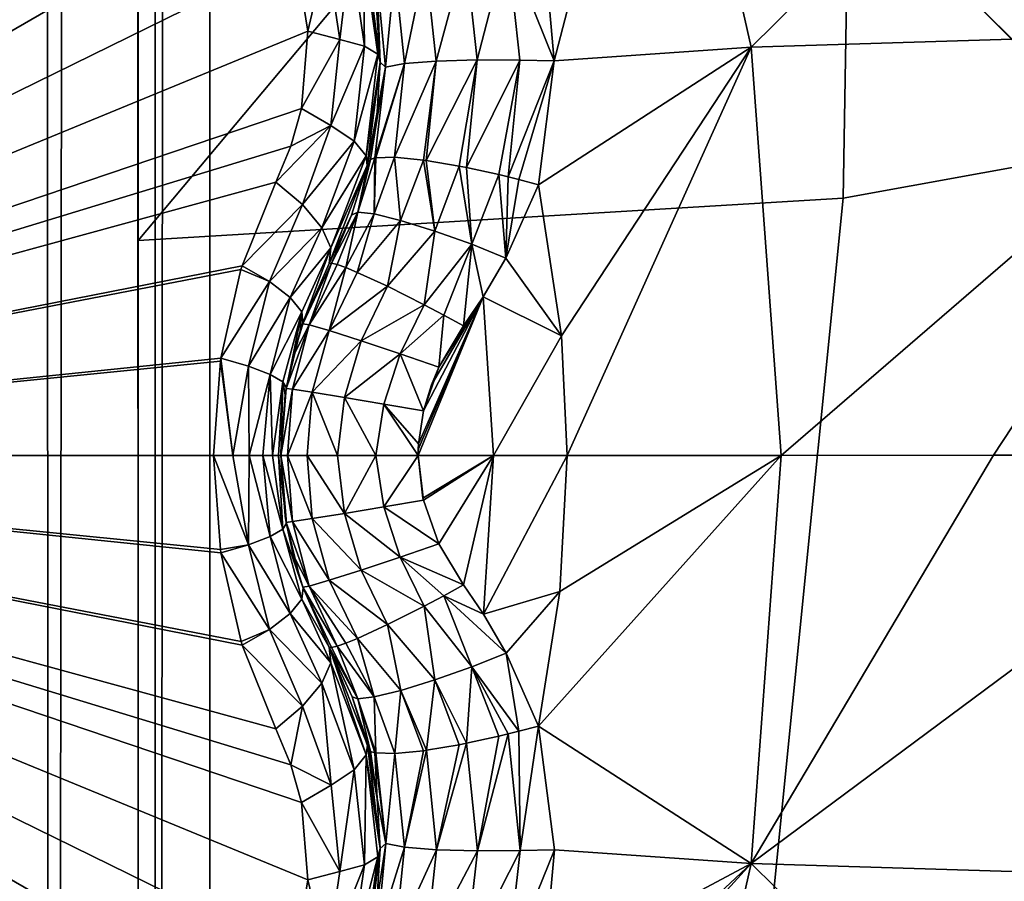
# Model space of a CAD drawing. Header units: metres. Extents: x -206 to 75, y -104 to 104.
# Tile 935 of 1056: x 37.39 to 39.22, y -49.79 to -48.19. Entities that reach past the tile are written whole.
import ezdxf

# ---------------------------------------------------------------- set-up
doc = ezdxf.new("R2010")
doc.units = ezdxf.units.M
doc.layers.add('solid_01_1-CONSUMER_THERM_B_125288', color=7, linetype='CONTINUOUS')

msp = doc.modelspace()

# ---------------------------------------------------------------- linework, layer by layer
at = {"layer": 'solid_01_1-CONSUMER_THERM_B_125288'}
for points in [[(37.641285, -67.320755), (69.485435, 75.004799), (69.506912, -74.995201)], [(37.641285, -67.320755), (37.742935, -66.77655), (69.485435, 75.004799)], [(37.723892, 66.223442), (69.485435, 75.004799), (37.742855, -66.222939)], [(37.742935, -66.77655), (37.742855, -66.222939), (69.485435, 75.004799)], [(37.622242, 65.679237), (37.723892, 66.223442), (37.641048, -65.678764)], [(37.723892, 66.223442), (37.742855, -66.222939), (37.641048, -65.678764)], [(37.422325, 65.162979), (37.622242, 65.679237), (37.440983, -65.16256)], [(37.622242, 65.679237), (37.641048, -65.678764), (37.440983, -65.16256)], [(37.130951, 64.692245), (37.422325, 65.162979), (37.149475, -64.69191)], [(37.422325, 65.162979), (37.440983, -65.16256), (37.149475, -64.69191)], [(-18.213459, -45.817539, 1.5), (-19.476553, -45.904934, 1.5), (69.506912, -74.995201, 1.5)], [(37.092922, -58.218811, 1.5), (-18.213459, -45.817539, 1.5), (69.506912, -74.995201, 1.5)], [(37.608768, -61.599766, 72.400002), (43.796005, -46.692368, 72.400002), (44.836262, -45.889133, 72.400002)], [(54.608768, -61.597332, 72.400002), (37.608768, -61.599766, 72.400002), (44.836262, -45.889133, 72.400002)], [(-19.476553, -45.904934, 1.5), (-20.110367, -46.015713, 1.5), (69.506912, -74.995201, 1.5)], [(-20.110367, -46.015713, 1.5), (-20.738798, -46.171688, 1.5), (69.506912, -74.995201, 1.5)], [(-20.738798, -46.171688, 1.5), (-21.356617, -46.372227, 1.5), (69.506912, -74.995201, 1.5)], [(40.133816, -46.237282, 75.400002), (38.877876, -46.509338, 75.400002), (54.609055, -63.597332, 75.400002)], [(-21.356617, -46.372227, 1.5), (-21.958729, -46.615906, 1.5), (69.506912, -74.995201, 1.5)], [(38.877876, -46.509338, 75.400002), (37.606621, -46.599766, 75.400002), (54.609055, -63.597332, 75.400002)], [(-38.864662, -46.52047, 75.400002), (-54.590946, -63.612965, 75.400002), (54.609055, -63.597332, 75.400002)], [(-37.59338, -46.610531, 75.400002), (-38.864662, -46.52047, 75.400002), (54.609055, -63.597332, 75.400002)], [(37.606621, -46.599766, 75.400002), (-37.59338, -46.610531, 75.400002), (54.609055, -63.597332, 75.400002)], [(-21.958729, -46.615906, 1.5), (-22.540312, -46.900536, 1.5), (69.506912, -74.995201, 1.5)], [(37.608768, -61.599766, 72.400002), (42.667923, -47.365524, 72.400002), (43.796005, -46.692368, 72.400002)], [(40.211391, -48.286594, 69.900002), (38.944443, -47.004913, 69.900002), (40.255314, -46.722672, 69.900002)], [(-22.540312, -46.900536, 1.5), (-23.096958, -47.223244, 1.5), (69.506912, -74.995201, 1.5)], [(37.606907, -48.599766, 69.900002), (37.606693, -47.099766, 69.900002), (38.944443, -47.004913, 69.900002)], [(38.918823, -48.521057, 69.900002), (37.606907, -48.599766, 69.900002), (38.944443, -47.004913, 69.900002)], [(40.211391, -48.286594, 69.900002), (38.918823, -48.521057, 69.900002), (38.944443, -47.004913, 69.900002)], [(37.608768, -61.599766, 69.400002), (36.106693, -47.099979, 63.5), (37.606693, -47.099766, 63.5)], [(36.107861, -55.249981, 66.816208), (36.106693, -47.099979, 63.5), (37.608768, -61.599766, 69.400002)], [(37.606907, -48.599766, 69.900002), (37.606693, -47.099766, 63.5), (37.606693, -47.099766, 69.900002)], [(37.608768, -61.599766, 69.400002), (37.606693, -47.099766, 63.5), (37.608768, -61.599766, 72.400002)], [(37.606907, -48.599766, 69.900002), (37.608768, -61.599766, 72.400002), (37.606693, -47.099766, 63.5)], [(-23.096958, -47.223244, 1.5), (-24.120508, -47.968487, 1.5), (69.506912, -74.995201, 1.5)], [(37.608768, -61.599766, 72.400002), (41.46722, -47.899567, 72.400002), (42.667923, -47.365524, 72.400002)], [(38.579994, -47.499729, 18.186367), (38.747276, -48.24057, 18.238983), (39.56208, -47.436501, 17.754929)], [(38.747276, -48.24057, 18.238983), (39.717896, -48.210407, 17.803934), (39.56208, -47.436501, 17.754929)], [(38.360489, -48.034065, 18.346346), (38.381268, -48.265781, 18.365808), (38.579994, -47.499729, 18.186367)], [(38.381268, -48.265781, 18.365808), (38.747276, -48.24057, 18.238983), (38.579994, -47.499729, 18.186367)], [(37.445511, -47.652424, 16.580467), (37.373417, -47.643322, 16.554106), (36.003193, -48.999996, 15.440842)], [(37.515739, -47.670544, 16.603487), (37.445511, -47.652424, 16.580467), (36.003193, -48.999996, 15.440842)], [(37.646282, -47.731983, 16.639118), (37.515739, -47.670544, 16.603487), (36.003193, -48.999996, 15.440842)], [(37.757397, -47.822769, 16.660555), (37.646282, -47.731983, 16.639118), (36.003193, -48.999996, 15.440842)], [(37.843311, -47.937183, 16.667709), (37.757397, -47.822769, 16.660555), (36.003193, -48.999996, 15.440842)], [(37.608768, -61.599766, 72.400002), (40.211391, -48.286594, 72.400002), (41.46722, -47.899567, 72.400002)], [(37.899506, -48.068775, 16.660566), (37.843311, -47.937183, 16.667709), (36.003193, -48.999996, 15.440842)], [(-24.120508, -47.968487, 1.5), (-33.833458, -56.120991, 1.5), (69.506912, -74.995201, 1.5)], [(38.237873, -48.263798, 18.367188), (38.293617, -48.048164, 18.358753), (38.215889, -48.064293, 18.349087)], [(38.237873, -48.263798, 18.367188), (38.317253, -48.264431, 18.376822), (38.293617, -48.048164, 18.358753)], [(38.293617, -48.048164, 18.358753), (38.381268, -48.265781, 18.365808), (38.360489, -48.034065, 18.346346)], [(38.293617, -48.048164, 18.358753), (38.317253, -48.264431, 18.376822), (38.381268, -48.265781, 18.365808)], [(37.922638, -48.210396, 16.639137), (37.899506, -48.068775, 16.660566), (36.003193, -48.999996, 15.440842)], [(37.957706, -48.06258, 16.70466), (37.899506, -48.068775, 16.660566), (37.922638, -48.210396, 16.639137)], [(37.981998, -48.225739, 16.679855), (37.957706, -48.06258, 16.70466), (37.922638, -48.210396, 16.639137)], [(38.001831, -48.057644, 16.767014), (37.957706, -48.06258, 16.70466), (37.981998, -48.225739, 16.679855)], [(38.001831, -48.057644, 16.767014), (37.981998, -48.225739, 16.679855), (38.027859, -48.238216, 16.739866)], [(38.001831, -48.057644, 16.767014), (38.027859, -48.238216, 16.739866), (38.025948, -48.059292, 16.83964)], [(38.025948, -48.059292, 16.83964), (38.05302, -48.253147, 16.8106), (38.031292, -48.068417, 16.876156)], [(38.027859, -48.238216, 16.739866), (38.05302, -48.253147, 16.8106), (38.025948, -48.059292, 16.83964)], [(38.057148, -48.268452, 16.853397), (38.050621, -48.16737, 18.114407), (38.031292, -48.068417, 16.876156)], [(38.05302, -48.253147, 16.8106), (38.057148, -48.268452, 16.853397), (38.031292, -48.068417, 16.876156)], [(38.215889, -48.064293, 18.349087), (38.141769, -48.08147, 18.312248), (38.161762, -48.266018, 18.330465)], [(38.237873, -48.263798, 18.367188), (38.215889, -48.064293, 18.349087), (38.161762, -48.266018, 18.330465)], [(38.141769, -48.08147, 18.312248), (38.084274, -48.096848, 18.252228), (38.102257, -48.270954, 18.270638)], [(38.161762, -48.266018, 18.330465), (38.141769, -48.08147, 18.312248), (38.102257, -48.270954, 18.270638)], [(38.084274, -48.096848, 18.252228), (38.051167, -48.108131, 18.180346), (38.067436, -48.277607, 18.198984)], [(38.102257, -48.270954, 18.270638), (38.084274, -48.096848, 18.252228), (38.067436, -48.277607, 18.198984)], [(38.051167, -48.108131, 18.180346), (38.050621, -48.16737, 18.114407), (38.057148, -48.268452, 18.126163)], [(38.067436, -48.277607, 18.198984), (38.051167, -48.108131, 18.180346), (38.057148, -48.268452, 18.126163)], [(38.057148, -48.268452, 16.853397), (38.057148, -48.268452, 18.126163), (38.050621, -48.16737, 18.114407)], [(37.910629, -48.354218, 16.603502), (37.922638, -48.210396, 16.639137), (36.003193, -48.999996, 15.440842)], [(37.981998, -48.225739, 16.679855), (37.922638, -48.210396, 16.639137), (37.910629, -48.354218, 16.603502)], [(38.747276, -48.24057, 18.238983), (38.803558, -48.999592, 18.256664), (39.717896, -48.210407, 17.803934)], [(38.803558, -48.999592, 18.256664), (39.198624, -48.999538, 18.096916), (39.717896, -48.210407, 17.803934)], [(39.198624, -48.999538, 18.096916), (39.770245, -48.999454, 17.820374), (39.717896, -48.210407, 17.803934)], [(37.965794, -48.38607, 16.640165), (37.981998, -48.225739, 16.679855), (37.910629, -48.354218, 16.603502)], [(38.027859, -48.238216, 16.739866), (37.981998, -48.225739, 16.679855), (37.965794, -48.38607, 16.640165)], [(38.027859, -48.238216, 16.739866), (37.965794, -48.38607, 16.640165), (38.008739, -48.414967, 16.696571)], [(38.027859, -48.238216, 16.739866), (38.008739, -48.414967, 16.696571), (38.05302, -48.253147, 16.8106)], [(38.008739, -48.414967, 16.696571), (38.031261, -48.44241, 16.764395), (38.05302, -48.253147, 16.8106)], [(38.05302, -48.253147, 16.8106), (38.031261, -48.44241, 16.764395), (38.057148, -48.268452, 16.853397)], [(38.351578, -48.496235, 18.393747), (38.394638, -48.777069, 18.393747), (38.747276, -48.24057, 18.238983)], [(38.381268, -48.265781, 18.365808), (38.351578, -48.496235, 18.393747), (38.747276, -48.24057, 18.238983)], [(38.394638, -48.777069, 18.393747), (38.404984, -48.999649, 18.393753), (38.747276, -48.24057, 18.238983)], [(38.404984, -48.999649, 18.393753), (38.803558, -48.999592, 18.256664), (38.747276, -48.24057, 18.238983)], [(38.031261, -48.44241, 16.764395), (38.033352, -48.460697, 16.818287), (38.057148, -48.268452, 16.853397)], [(38.033352, -48.460697, 16.818287), (38.05167, -48.361294, 18.139544), (38.057148, -48.268452, 18.126163)], [(38.033352, -48.460697, 16.818287), (38.057148, -48.268452, 18.126163), (38.057148, -48.268452, 16.853397)], [(38.102257, -48.270954, 18.270638), (38.067436, -48.277607, 18.198984), (38.04747, -48.446404, 18.225765)], [(38.102257, -48.270954, 18.270638), (38.04747, -48.446404, 18.225765), (38.048981, -48.446133, 18.230297)], [(38.084259, -48.445122, 18.298185), (38.102257, -48.270954, 18.270638), (38.048981, -48.446133, 18.230297)], [(38.067436, -48.277607, 18.198984), (38.057148, -48.268452, 18.126163), (38.05167, -48.361294, 18.139544)], [(38.161762, -48.266018, 18.330465), (38.102257, -48.270954, 18.270638), (38.084259, -48.445122, 18.298185)], [(38.137737, -48.450382, 18.352713), (38.161762, -48.266018, 18.330465), (38.084259, -48.445122, 18.298185)], [(38.137737, -48.450382, 18.352713), (38.143059, -48.451118, 18.356617), (38.161762, -48.266018, 18.330465)], [(38.237873, -48.263798, 18.367188), (38.161762, -48.266018, 18.330465), (38.143059, -48.451118, 18.356617)], [(38.237873, -48.263798, 18.367188), (38.143059, -48.451118, 18.356617), (38.204376, -48.461414, 18.388721)], [(38.218033, -48.464085, 18.393162), (38.237873, -48.263798, 18.367188), (38.204376, -48.461414, 18.388721)], [(38.218033, -48.464085, 18.393162), (38.317253, -48.264431, 18.376822), (38.237873, -48.263798, 18.367188)], [(38.277916, -48.47718, 18.402847), (38.317253, -48.264431, 18.376822), (38.218033, -48.464085, 18.393162)], [(38.277916, -48.47718, 18.402847), (38.29541, -48.481407, 18.402807), (38.317253, -48.264431, 18.376822)], [(38.317253, -48.264431, 18.376822), (38.29541, -48.481407, 18.402807), (38.381268, -48.265781, 18.365808)], [(38.29541, -48.481407, 18.402807), (38.315201, -48.486408, 18.401201), (38.381268, -48.265781, 18.365808)], [(38.315201, -48.486408, 18.401201), (38.351578, -48.496235, 18.393747), (38.381268, -48.265781, 18.365808)], [(37.608768, -61.599766, 72.400002), (38.918823, -48.521057, 72.400002), (40.211391, -48.286594, 72.400002)], [(38.067436, -48.277607, 18.198984), (38.05167, -48.361294, 18.139544), (38.035168, -48.453323, 18.155281)], [(38.039249, -48.448986, 18.193222), (38.067436, -48.277607, 18.198984), (38.035168, -48.453323, 18.155281)], [(38.039249, -48.448986, 18.193222), (38.04747, -48.446404, 18.225765), (38.067436, -48.277607, 18.198984)], [(40.211391, -48.286594, 69.900002), (40.211391, -48.286594, 72.400002), (38.918823, -48.521057, 72.400002)], [(40.211391, -48.286594, 69.900002), (38.918823, -48.521057, 72.400002), (38.918823, -48.521057, 69.900002)], [(37.891228, -48.424133, 16.580475), (37.910629, -48.354218, 16.603502), (36.003193, -48.999996, 15.440842)], [(37.965794, -48.38607, 16.640165), (37.910629, -48.354218, 16.603502), (37.891228, -48.424133, 16.580475)], [(38.033352, -48.460697, 16.818287), (38.035168, -48.453323, 18.155281), (38.05167, -48.361294, 18.139544)], [(37.965794, -48.38607, 16.640165), (37.891228, -48.424133, 16.580475), (37.863071, -48.49115, 16.554106)], [(37.965794, -48.38607, 16.640165), (37.863071, -48.49115, 16.554106), (37.912609, -48.533123, 16.587631)], [(38.008739, -48.414967, 16.696571), (37.965794, -48.38607, 16.640165), (37.912609, -48.533123, 16.587631)], [(38.008739, -48.414967, 16.696571), (37.912609, -48.533123, 16.587631), (37.948864, -48.576218, 16.639467)], [(38.008739, -48.414967, 16.696571), (37.948864, -48.576218, 16.639467), (38.031261, -48.44241, 16.764395)], [(37.863071, -48.49115, 16.554106), (37.891228, -48.424133, 16.580475), (36.003193, -48.999996, 15.440842)], [(38.031261, -48.44241, 16.764395), (37.948864, -48.576218, 16.639467), (37.965611, -48.613586, 16.701927)], [(38.031261, -48.44241, 16.764395), (37.965611, -48.613586, 16.701927), (38.033352, -48.460697, 16.818287)], [(38.015793, -48.546947, 18.237627), (38.035168, -48.453323, 18.155281), (38.004166, -48.55254, 18.172401)], [(38.033352, -48.460697, 16.818287), (38.004166, -48.55254, 18.172401), (38.035168, -48.453323, 18.155281)], [(38.015793, -48.546947, 18.237627), (38.04747, -48.446404, 18.225765), (38.039249, -48.448986, 18.193222)], [(38.04586, -48.550556, 18.304129), (38.04747, -48.446404, 18.225765), (38.015793, -48.546947, 18.237627)], [(38.015793, -48.546947, 18.237627), (38.039249, -48.448986, 18.193222), (38.035168, -48.453323, 18.155281)], [(38.04586, -48.550556, 18.304129), (38.084259, -48.445122, 18.298185), (38.048981, -48.446133, 18.230297)], [(38.095406, -48.562656, 18.36202), (38.084259, -48.445122, 18.298185), (38.04586, -48.550556, 18.304129)], [(38.04586, -48.550556, 18.304129), (38.048981, -48.446133, 18.230297), (38.04747, -48.446404, 18.225765)], [(38.095406, -48.562656, 18.36202), (38.137737, -48.450382, 18.352713), (38.084259, -48.445122, 18.298185)], [(38.159115, -48.582321, 18.402063), (38.137737, -48.450382, 18.352713), (38.095406, -48.562656, 18.36202)], [(38.159115, -48.582321, 18.402063), (38.143059, -48.451118, 18.356617), (38.137737, -48.450382, 18.352713)], [(38.159115, -48.582321, 18.402063), (38.204376, -48.461414, 18.388721), (38.143059, -48.451118, 18.356617)], [(38.033352, -48.460697, 16.818287), (37.962433, -48.643005, 16.770613), (38.004166, -48.55254, 18.172401)], [(38.033352, -48.460697, 16.818287), (37.965611, -48.613586, 16.701927), (37.962433, -48.643005, 16.770613)], [(38.22765, -48.606518, 18.419601), (38.204376, -48.461414, 18.388721), (38.159115, -48.582321, 18.402063)], [(38.22765, -48.606518, 18.419601), (38.218033, -48.464085, 18.393162), (38.204376, -48.461414, 18.388721)], [(38.22765, -48.606518, 18.419601), (38.277916, -48.47718, 18.402847), (38.218033, -48.464085, 18.393162)], [(37.800327, -48.64719, 16.498224), (37.863071, -48.49115, 16.554106), (36.003193, -48.999996, 15.440842)], [(37.912609, -48.533123, 16.587631), (37.863071, -48.49115, 16.554106), (37.800327, -48.64719, 16.498224)], [(38.22765, -48.606518, 18.419601), (38.290974, -48.633003, 18.416395), (38.277916, -48.47718, 18.402847)], [(38.277916, -48.47718, 18.402847), (38.290974, -48.633003, 18.416395), (38.29541, -48.481407, 18.402807)], [(38.29541, -48.481407, 18.402807), (38.290974, -48.633003, 18.416395), (38.315201, -48.486408, 18.401201)], [(38.315201, -48.486408, 18.401201), (38.290974, -48.633003, 18.416395), (38.351578, -48.496235, 18.393747)], [(38.290974, -48.633003, 18.416395), (38.394638, -48.777069, 18.393747), (38.351578, -48.496235, 18.393747)], [(37.608768, -61.599766, 72.400002), (37.606907, -48.599766, 72.400002), (38.918823, -48.521057, 72.400002)], [(38.918823, -48.521057, 69.900002), (38.918823, -48.521057, 72.400002), (37.606907, -48.599766, 72.400002)], [(38.918823, -48.521057, 69.900002), (37.606907, -48.599766, 72.400002), (37.606907, -48.599766, 69.900002)], [(37.851269, -48.676193, 16.534901), (37.912609, -48.533123, 16.587631), (37.800327, -48.64719, 16.498224)], [(37.851269, -48.676193, 16.534901), (37.948864, -48.576218, 16.639467), (37.912609, -48.533123, 16.587631)], [(38.004166, -48.55254, 18.172401), (37.962433, -48.643005, 18.184393), (37.966862, -48.642139, 18.225876)], [(37.962433, -48.643005, 16.770613), (37.962433, -48.643005, 18.184393), (38.004166, -48.55254, 18.172401)], [(38.015793, -48.546947, 18.237627), (37.966862, -48.642139, 18.225876), (37.977295, -48.644611, 18.266211)], [(38.015793, -48.546947, 18.237627), (38.004166, -48.55254, 18.172401), (37.966862, -48.642139, 18.225876)], [(38.015793, -48.546947, 18.237627), (37.977295, -48.644611, 18.266211), (37.993423, -48.650341, 18.30422)], [(38.04586, -48.550556, 18.304129), (38.015793, -48.546947, 18.237627), (37.993423, -48.650341, 18.30422)], [(38.04586, -48.550556, 18.304129), (37.993423, -48.650341, 18.30422), (38.014805, -48.659172, 18.338903)], [(38.095406, -48.562656, 18.36202), (38.04586, -48.550556, 18.304129), (38.014805, -48.659172, 18.338903)], [(38.095406, -48.562656, 18.36202), (38.014805, -48.659172, 18.338903), (38.07085, -48.685093, 18.394554)], [(38.159115, -48.582321, 18.402063), (38.095406, -48.562656, 18.36202), (38.07085, -48.685093, 18.394554)], [(37.851269, -48.676193, 16.534901), (37.890018, -48.705841, 16.587399), (37.948864, -48.576218, 16.639467)], [(37.890018, -48.705841, 16.587399), (37.965611, -48.613586, 16.701927), (37.948864, -48.576218, 16.639467)], [(38.159115, -48.582321, 18.402063), (38.07085, -48.685093, 18.394554), (38.139194, -48.719486, 18.42696)], [(38.22765, -48.606518, 18.419601), (38.159115, -48.582321, 18.402063), (38.139194, -48.719486, 18.42696)], [(37.606907, -48.599766, 69.900002), (37.606907, -48.599766, 72.400002), (37.608768, -61.599766, 72.400002)], [(37.890018, -48.705841, 16.587399), (37.911243, -48.732502, 16.649973), (37.965611, -48.613586, 16.701927)], [(37.911243, -48.732502, 16.649973), (37.913689, -48.7537, 16.714586), (37.965611, -48.613586, 16.701927)], [(37.913689, -48.7537, 16.714586), (37.962433, -48.643005, 16.770613), (37.965611, -48.613586, 16.701927)], [(38.22765, -48.606518, 18.419601), (38.139194, -48.719486, 18.42696), (38.175694, -48.73872, 18.433228)], [(38.22765, -48.606518, 18.419601), (38.175694, -48.73872, 18.433228), (38.212372, -48.758598, 18.432564)], [(38.22765, -48.606518, 18.419601), (38.212372, -48.758598, 18.432564), (38.24918, -48.70459, 18.426382)], [(38.22765, -48.606518, 18.419601), (38.24918, -48.70459, 18.426382), (38.290974, -48.633003, 18.416395)], [(38.290974, -48.633003, 18.416395), (38.24918, -48.70459, 18.426382), (38.394638, -48.777069, 18.393747)], [(37.798256, -48.653862, 16.496313), (37.800327, -48.64719, 16.498224), (36.003193, -48.999996, 15.440842)], [(37.760757, -48.818974, 16.460941), (37.798256, -48.653862, 16.496313), (36.003193, -48.999996, 15.440842)], [(37.851269, -48.676193, 16.534901), (37.798256, -48.653862, 16.496313), (37.760757, -48.818974, 16.460941)], [(37.851269, -48.676193, 16.534901), (37.800327, -48.64719, 16.498224), (37.798256, -48.653862, 16.496313)], [(37.913239, -48.755001, 18.188156), (37.966862, -48.642139, 18.225876), (37.962433, -48.643005, 18.184393)], [(37.925117, -48.756908, 18.264177), (37.966862, -48.642139, 18.225876), (37.913239, -48.755001, 18.188156)], [(37.913689, -48.7537, 16.714586), (37.913239, -48.755001, 18.188156), (37.962433, -48.643005, 18.184393)], [(37.913689, -48.7537, 16.714586), (37.962433, -48.643005, 18.184393), (37.962433, -48.643005, 16.770613)], [(37.925117, -48.756908, 18.264177), (37.977295, -48.644611, 18.266211), (37.966862, -48.642139, 18.225876)], [(37.925117, -48.756908, 18.264177), (37.993423, -48.650341, 18.30422), (37.977295, -48.644611, 18.266211)], [(37.962196, -48.76757, 18.338594), (37.993423, -48.650341, 18.30422), (37.925117, -48.756908, 18.264177)], [(37.962196, -48.76757, 18.338594), (38.014805, -48.659172, 18.338903), (37.993423, -48.650341, 18.30422)], [(37.962196, -48.76757, 18.338594), (38.07085, -48.685093, 18.394554), (38.014805, -48.659172, 18.338903)], [(37.81226, -48.833801, 16.499756), (37.851269, -48.676193, 16.534901), (37.760757, -48.818974, 16.460941)], [(37.81226, -48.833801, 16.499756), (37.890018, -48.705841, 16.587399), (37.851269, -48.676193, 16.534901)], [(38.022083, -48.786552, 18.397308), (38.07085, -48.685093, 18.394554), (37.962196, -48.76757, 18.338594)], [(38.022083, -48.786552, 18.397308), (38.139194, -48.719486, 18.42696), (38.07085, -48.685093, 18.394554)], [(37.81226, -48.833801, 16.499756), (37.852375, -48.848938, 16.552685), (37.890018, -48.705841, 16.587399)], [(37.852375, -48.848938, 16.552685), (37.911243, -48.732502, 16.649973), (37.890018, -48.705841, 16.587399)], [(38.128044, -48.999691, 18.43961), (38.268139, -48.999668, 18.426445), (38.24918, -48.70459, 18.426382)], [(38.128204, -48.989002, 18.439604), (38.128044, -48.999691, 18.43961), (38.24918, -48.70459, 18.426382)], [(38.128674, -48.978329, 18.439592), (38.128204, -48.989002, 18.439604), (38.24918, -48.70459, 18.426382)], [(38.137768, -48.916599, 18.43928), (38.128674, -48.978329, 18.439592), (38.24918, -48.70459, 18.426382)], [(38.152493, -48.868275, 18.43854), (38.137768, -48.916599, 18.43928), (38.24918, -48.70459, 18.426382)], [(38.166504, -48.835304, 18.437567), (38.152493, -48.868275, 18.43854), (38.24918, -48.70459, 18.426382)], [(38.212372, -48.758598, 18.432564), (38.166504, -48.835304, 18.437567), (38.24918, -48.70459, 18.426382)], [(38.24918, -48.70459, 18.426382), (38.268139, -48.999668, 18.426445), (38.394638, -48.777069, 18.393747)], [(38.094494, -48.810585, 18.430618), (38.139194, -48.719486, 18.42696), (38.022083, -48.786552, 18.397308)], [(38.094494, -48.810585, 18.430618), (38.175694, -48.73872, 18.433228), (38.139194, -48.719486, 18.42696)], [(37.852375, -48.848938, 16.552685), (37.876312, -48.862679, 16.61425), (37.911243, -48.732502, 16.649973)], [(37.876312, -48.862679, 16.61425), (37.882828, -48.873959, 16.677389), (37.911243, -48.732502, 16.649973)], [(37.882828, -48.873959, 16.677389), (37.908649, -48.768738, 16.70862), (37.911243, -48.732502, 16.649973)], [(37.908649, -48.768738, 16.70862), (37.913689, -48.7537, 16.714586), (37.911243, -48.732502, 16.649973)], [(38.094494, -48.810585, 18.430618), (38.166504, -48.835304, 18.437567), (38.175694, -48.73872, 18.433228)], [(38.175694, -48.73872, 18.433228), (38.166504, -48.835304, 18.437567), (38.212372, -48.758598, 18.432564)], [(37.925117, -48.756908, 18.264177), (37.882595, -48.875328, 18.189432), (37.893944, -48.876652, 18.264095)], [(37.925117, -48.756908, 18.264177), (37.895355, -48.8148, 18.188993), (37.882595, -48.875328, 18.189432)], [(37.962196, -48.76757, 18.338594), (37.925117, -48.756908, 18.264177), (37.893944, -48.876652, 18.264095)], [(37.925117, -48.756908, 18.264177), (37.913239, -48.755001, 18.188156), (37.895355, -48.8148, 18.188993)], [(37.908649, -48.768738, 16.70862), (37.895355, -48.8148, 18.188993), (37.913239, -48.755001, 18.188156)], [(37.908649, -48.768738, 16.70862), (37.913239, -48.755001, 18.188156), (37.913689, -48.7537, 16.714586)], [(37.882828, -48.873959, 16.677389), (37.895355, -48.8148, 18.188993), (37.908649, -48.768738, 16.70862)], [(37.962196, -48.76757, 18.338594), (37.893944, -48.876652, 18.264095), (37.930897, -48.882336, 18.337807)], [(38.022083, -48.786552, 18.397308), (37.962196, -48.76757, 18.338594), (37.930897, -48.882336, 18.337807)], [(38.268139, -48.999668, 18.426445), (38.404984, -48.999649, 18.393753), (38.394638, -48.777069, 18.393747)], [(38.022083, -48.786552, 18.397308), (37.930897, -48.882336, 18.337807), (37.991047, -48.892025, 18.39636)], [(38.094494, -48.810585, 18.430618), (38.022083, -48.786552, 18.397308), (37.991047, -48.892025, 18.39636)], [(37.759918, -48.824608, 16.460131), (37.760757, -48.818974, 16.460941), (36.003193, -48.999996, 15.440842)], [(37.782925, -48.999741, 16.472759), (37.760757, -48.818974, 16.460941), (37.759918, -48.824608, 16.460131)], [(37.81226, -48.833801, 16.499756), (37.760757, -48.818974, 16.460941), (37.782925, -48.999741, 16.472759)], [(37.882828, -48.873959, 16.677389), (37.882595, -48.875328, 18.189432), (37.895355, -48.8148, 18.188993)], [(38.094494, -48.810585, 18.430618), (37.991047, -48.892025, 18.39636), (38.064262, -48.904087, 18.430534)], [(38.094494, -48.810585, 18.430618), (38.064262, -48.904087, 18.430534), (38.137768, -48.916599, 18.43928)], [(38.094494, -48.810585, 18.430618), (38.137768, -48.916599, 18.43928), (38.166504, -48.835304, 18.437567)], [(37.759918, -48.824608, 16.460131), (36.003193, -48.999996, 15.440842), (37.747227, -48.999744, 16.44776)], [(37.782925, -48.999741, 16.472759), (37.759918, -48.824608, 16.460131), (37.747227, -48.999744, 16.44776)], [(37.81226, -48.833801, 16.499756), (37.782925, -48.999741, 16.472759), (37.813744, -48.999737, 16.503578)], [(37.81226, -48.833801, 16.499756), (37.813744, -48.999737, 16.503578), (37.852375, -48.848938, 16.552685)], [(38.166504, -48.835304, 18.437567), (38.137768, -48.916599, 18.43928), (38.152493, -48.868275, 18.43854)], [(37.852375, -48.848938, 16.552685), (37.813744, -48.999737, 16.503578), (37.83873, -48.999733, 16.539267)], [(37.852375, -48.848938, 16.552685), (37.83873, -48.999733, 16.539267), (37.857143, -48.999729, 16.578745)], [(37.852375, -48.848938, 16.552685), (37.857143, -48.999729, 16.578745), (37.876312, -48.862679, 16.61425)], [(37.876312, -48.862679, 16.61425), (37.857143, -48.999729, 16.578745), (37.868427, -48.999725, 16.620846)], [(37.876312, -48.862679, 16.61425), (37.868427, -48.999725, 16.620846), (37.872227, -48.999725, 16.664267)], [(37.880722, -48.887039, 16.674795), (37.876312, -48.862679, 16.61425), (37.872227, -48.999725, 16.664267)], [(37.893944, -48.876652, 18.264095), (37.882595, -48.875328, 18.189432), (37.872227, -48.999725, 18.189676)], [(37.872227, -48.999725, 16.664267), (37.872227, -48.999725, 18.189676), (37.882595, -48.875328, 18.189432)], [(37.880722, -48.887039, 16.674795), (37.872227, -48.999725, 16.664267), (37.882595, -48.875328, 18.189432)], [(37.880722, -48.887039, 16.674795), (37.882828, -48.873959, 16.677389), (37.876312, -48.862679, 16.61425)], [(37.880722, -48.887039, 16.674795), (37.882595, -48.875328, 18.189432), (37.882828, -48.873959, 16.677389)], [(37.893944, -48.876652, 18.264095), (37.872227, -48.999725, 18.189676), (37.884838, -48.999725, 18.268078)], [(37.930897, -48.882336, 18.337807), (37.893944, -48.876652, 18.264095), (37.884838, -48.999725, 18.268078)], [(37.930897, -48.882336, 18.337807), (37.884838, -48.999725, 18.268078), (37.921345, -48.999718, 18.338493)], [(37.930897, -48.882336, 18.337807), (37.921345, -48.999718, 18.338493), (37.9781, -48.99971, 18.393951)], [(37.991047, -48.892025, 18.39636), (37.930897, -48.882336, 18.337807), (37.9781, -48.99971, 18.393951)], [(37.991047, -48.892025, 18.39636), (37.9781, -48.99971, 18.393951), (38.049343, -48.999702, 18.428818)], [(38.064262, -48.904087, 18.430534), (37.991047, -48.892025, 18.39636), (38.049343, -48.999702, 18.428818)], [(38.064262, -48.904087, 18.430534), (38.049343, -48.999702, 18.428818), (38.128044, -48.999691, 18.43961)], [(38.064262, -48.904087, 18.430534), (38.128044, -48.999691, 18.43961), (38.128674, -48.978329, 18.439592)], [(38.064262, -48.904087, 18.430534), (38.128674, -48.978329, 18.439592), (38.137768, -48.916599, 18.43928)], [(38.128674, -48.978329, 18.439592), (38.128044, -48.999691, 18.43961), (38.128204, -48.989002, 18.439604)], [(37.759968, -49.174866, 16.460129), (37.747227, -48.999744, 16.44776), (36.003193, -48.999996, 15.440842)], [(37.760838, -49.180676, 16.460966), (37.759968, -49.174866, 16.460129), (36.003193, -48.999996, 15.440842)], [(37.798443, -49.345894, 16.496393), (37.760838, -49.180676, 16.460966), (36.003193, -48.999996, 15.440842)], [(37.80048, -49.352444, 16.49827), (37.798443, -49.345894, 16.496393), (36.003193, -48.999996, 15.440842)], [(37.863216, -49.508308, 16.554106), (37.80048, -49.352444, 16.49827), (36.003193, -48.999996, 15.440842)], [(37.891384, -49.575298, 16.580469), (37.863216, -49.508308, 16.554106), (36.003193, -48.999996, 15.440842)], [(37.910805, -49.645184, 16.603489), (37.891384, -49.575298, 16.580469), (36.003193, -48.999996, 15.440842)], [(37.922867, -49.788948, 16.639118), (37.910805, -49.645184, 16.603489), (36.003193, -48.999996, 15.440842)], [(37.899799, -49.930573, 16.660555), (37.922867, -49.788948, 16.639118), (36.003193, -48.999996, 15.440842)], [(37.84367, -50.062183, 16.667709), (37.899799, -49.930573, 16.660555), (36.003193, -48.999996, 15.440842)], [(37.757809, -50.17664, 16.660564), (37.84367, -50.062183, 16.667709), (36.003193, -48.999996, 15.440842)], [(37.646725, -50.267483, 16.639137), (37.757809, -50.17664, 16.660564), (36.003193, -48.999996, 15.440842)], [(37.516171, -50.328995, 16.603502), (37.646725, -50.267483, 16.639137), (36.003193, -48.999996, 15.440842)], [(37.445923, -50.347149, 16.580477), (37.516171, -50.328995, 16.603502), (36.003193, -48.999996, 15.440842)], [(37.373802, -50.356274, 16.554106), (37.445923, -50.347149, 16.580477), (36.003193, -48.999996, 15.440842)], [(37.812332, -49.165821, 16.499777), (37.782925, -48.999741, 16.472759), (37.747227, -48.999744, 16.44776)], [(37.812332, -49.165821, 16.499777), (37.747227, -48.999744, 16.44776), (37.759968, -49.174866, 16.460129)], [(37.812332, -49.165821, 16.499777), (37.813744, -48.999737, 16.503578), (37.782925, -48.999741, 16.472759)], [(37.812332, -49.165821, 16.499777), (37.85244, -49.150658, 16.552706), (37.813744, -48.999737, 16.503578)], [(37.85244, -49.150658, 16.552706), (37.83873, -48.999733, 16.539267), (37.813744, -48.999737, 16.503578)], [(37.876373, -49.136898, 16.614271), (37.857143, -48.999729, 16.578745), (37.83873, -48.999733, 16.539267)], [(37.85244, -49.150658, 16.552706), (37.876373, -49.136898, 16.614271), (37.83873, -48.999733, 16.539267)], [(37.876373, -49.136898, 16.614271), (37.868427, -48.999725, 16.620846), (37.857143, -48.999729, 16.578745)], [(37.882885, -49.12561, 16.677414), (37.872227, -48.999725, 16.664267), (37.868427, -48.999725, 16.620846)], [(37.876373, -49.136898, 16.614271), (37.882885, -49.12561, 16.677414), (37.868427, -48.999725, 16.620846)], [(37.894001, -49.122917, 18.264095), (37.884838, -48.999725, 18.268078), (37.872227, -48.999725, 18.189676)], [(37.894001, -49.122917, 18.264095), (37.872227, -48.999725, 18.189676), (37.882652, -49.124245, 18.189432)], [(37.88076, -49.112442, 16.674803), (37.882652, -49.124245, 18.189432), (37.872227, -48.999725, 18.189676)], [(37.88076, -49.112442, 16.674803), (37.872227, -48.999725, 18.189676), (37.872227, -48.999725, 16.664267)], [(37.882885, -49.12561, 16.677414), (37.88076, -49.112442, 16.674803), (37.872227, -48.999725, 16.664267)], [(37.930954, -49.117218, 18.337809), (37.921345, -48.999718, 18.338493), (37.884838, -48.999725, 18.268078)], [(37.930954, -49.117218, 18.337809), (37.884838, -48.999725, 18.268078), (37.894001, -49.122917, 18.264095)], [(37.9911, -49.107502, 18.396362), (37.9781, -48.99971, 18.393951), (37.921345, -48.999718, 18.338493)], [(37.9911, -49.107502, 18.396362), (37.921345, -48.999718, 18.338493), (37.930954, -49.117218, 18.337809)], [(37.9911, -49.107502, 18.396362), (38.049343, -48.999702, 18.428818), (37.9781, -48.99971, 18.393951)], [(38.064316, -49.095406, 18.430536), (38.049343, -48.999702, 18.428818), (37.9911, -49.107502, 18.396362)], [(38.064316, -49.095406, 18.430536), (38.128044, -48.999691, 18.43961), (38.049343, -48.999702, 18.428818)], [(38.064316, -49.095406, 18.430536), (38.137844, -49.083076, 18.439278), (38.128044, -48.999691, 18.43961)], [(38.128044, -48.999691, 18.43961), (38.136917, -49.07901, 18.439316), (38.268139, -48.999668, 18.426445)], [(38.128044, -48.999691, 18.43961), (38.137844, -49.083076, 18.439278), (38.136917, -49.07901, 18.439316)], [(38.136917, -49.07901, 18.439316), (38.137844, -49.083076, 18.439278), (38.268139, -48.999668, 18.426445)], [(38.137844, -49.083076, 18.439278), (38.166622, -49.164192, 18.437561), (38.268139, -48.999668, 18.426445)], [(38.166622, -49.164192, 18.437561), (38.21244, -49.240757, 18.432564), (38.268139, -48.999668, 18.426445)], [(38.21244, -49.240757, 18.432564), (38.24926, -49.29475, 18.426382), (38.268139, -48.999668, 18.426445)], [(38.24926, -49.29475, 18.426382), (38.391663, -49.252773, 18.393747), (38.404984, -48.999649, 18.393753)], [(38.268139, -48.999668, 18.426445), (38.24926, -49.29475, 18.426382), (38.404984, -48.999649, 18.393753)], [(38.351723, -49.503082, 18.393747), (38.803558, -48.999592, 18.256664), (38.391663, -49.252773, 18.393747)], [(38.747501, -49.758621, 18.238981), (38.803558, -48.999592, 18.256664), (38.351723, -49.503082, 18.393747)], [(38.391663, -49.252773, 18.393747), (38.803558, -48.999592, 18.256664), (38.404984, -48.999649, 18.393753)], [(38.747501, -49.758621, 18.238981), (39.770245, -48.999454, 17.820374), (39.198624, -48.999538, 18.096916)], [(39.718143, -49.788361, 17.80394), (39.770245, -48.999454, 17.820374), (38.747501, -49.758621, 18.238981)], [(38.747501, -49.758621, 18.238981), (39.198624, -48.999538, 18.096916), (38.803558, -48.999592, 18.256664)], [(38.064316, -49.095406, 18.430536), (37.9911, -49.107502, 18.396362), (38.094585, -49.1889, 18.430616)], [(38.064316, -49.095406, 18.430536), (38.166622, -49.164192, 18.437561), (38.137844, -49.083076, 18.439278)], [(38.064316, -49.095406, 18.430536), (38.094585, -49.1889, 18.430616), (38.166622, -49.164192, 18.437561)], [(37.882885, -49.12561, 16.677414), (37.882652, -49.124245, 18.189432), (37.88076, -49.112442, 16.674803)], [(37.9911, -49.107502, 18.396362), (37.930954, -49.117218, 18.337809), (38.022182, -49.212963, 18.397306)], [(37.9911, -49.107502, 18.396362), (38.022182, -49.212963, 18.397306), (38.094585, -49.1889, 18.430616)], [(37.908726, -49.23074, 16.708633), (37.882885, -49.12561, 16.677414), (37.876373, -49.136898, 16.614271)], [(37.894001, -49.122917, 18.264095), (37.882652, -49.124245, 18.189432), (37.925228, -49.242649, 18.264175)], [(37.882652, -49.124245, 18.189432), (37.895412, -49.184669, 18.188993), (37.925228, -49.242649, 18.264175)], [(37.882885, -49.12561, 16.677414), (37.895412, -49.184669, 18.188993), (37.882652, -49.124245, 18.189432)], [(37.908726, -49.23074, 16.708633), (37.895412, -49.184669, 18.188993), (37.882885, -49.12561, 16.677414)], [(37.930954, -49.117218, 18.337809), (37.894001, -49.122917, 18.264095), (37.962303, -49.231972, 18.338594)], [(37.894001, -49.122917, 18.264095), (37.925228, -49.242649, 18.264175), (37.962303, -49.231972, 18.338594)], [(37.930954, -49.117218, 18.337809), (37.962303, -49.231972, 18.338594), (38.022182, -49.212963, 18.397306)], [(37.890148, -49.293739, 16.587442), (37.85244, -49.150658, 16.552706), (37.812332, -49.165821, 16.499777)], [(37.911366, -49.267059, 16.650019), (37.876373, -49.136898, 16.614271), (37.85244, -49.150658, 16.552706)], [(37.890148, -49.293739, 16.587442), (37.911366, -49.267059, 16.650019), (37.85244, -49.150658, 16.552706)], [(37.913799, -49.245853, 16.714634), (37.908726, -49.23074, 16.708633), (37.876373, -49.136898, 16.614271)], [(37.911366, -49.267059, 16.650019), (37.913799, -49.245853, 16.714634), (37.876373, -49.136898, 16.614271)], [(37.812332, -49.165821, 16.499777), (37.759968, -49.174866, 16.460129), (37.760838, -49.180676, 16.460966)], [(37.851414, -49.323414, 16.534945), (37.812332, -49.165821, 16.499777), (37.760838, -49.180676, 16.460966)], [(37.851414, -49.323414, 16.534945), (37.890148, -49.293739, 16.587442), (37.812332, -49.165821, 16.499777)], [(38.094585, -49.1889, 18.430616), (38.21244, -49.240757, 18.432564), (38.166622, -49.164192, 18.437561)], [(37.851414, -49.323414, 16.534945), (37.760838, -49.180676, 16.460966), (37.798443, -49.345894, 16.496393)], [(37.895412, -49.184669, 18.188993), (37.913349, -49.24456, 18.188154), (37.925228, -49.242649, 18.264175)], [(37.908726, -49.23074, 16.708633), (37.913349, -49.24456, 18.188154), (37.895412, -49.184669, 18.188993)], [(38.094585, -49.1889, 18.430616), (38.022182, -49.212963, 18.397306), (38.139271, -49.279892, 18.42696)], [(38.094585, -49.1889, 18.430616), (38.175766, -49.260647, 18.433228), (38.21244, -49.240757, 18.432564)], [(38.094585, -49.1889, 18.430616), (38.139271, -49.279892, 18.42696), (38.175766, -49.260647, 18.433228)], [(38.022182, -49.212963, 18.397306), (37.962303, -49.231972, 18.338594), (38.070938, -49.314304, 18.394554)], [(38.022182, -49.212963, 18.397306), (38.070938, -49.314304, 18.394554), (38.139271, -49.279892, 18.42696)], [(37.913799, -49.245853, 16.714634), (37.913349, -49.24456, 18.188154), (37.908726, -49.23074, 16.708633)], [(37.925228, -49.242649, 18.264175), (37.913349, -49.24456, 18.188154), (37.977394, -49.354813, 18.266209)], [(37.962303, -49.231972, 18.338594), (37.925228, -49.242649, 18.264175), (38.014896, -49.340244, 18.338903)], [(37.925228, -49.242649, 18.264175), (37.993515, -49.349079, 18.304218), (38.014896, -49.340244, 18.338903)], [(37.925228, -49.242649, 18.264175), (37.977394, -49.354813, 18.266209), (37.993515, -49.349079, 18.304218)], [(37.962303, -49.231972, 18.338594), (38.014896, -49.340244, 18.338903), (38.070938, -49.314304, 18.394554)], [(38.175766, -49.260647, 18.433228), (38.24926, -49.29475, 18.426382), (38.21244, -49.240757, 18.432564)], [(37.911366, -49.267059, 16.650019), (37.962536, -49.356422, 16.770613), (37.913799, -49.245853, 16.714634)], [(37.913349, -49.24456, 18.188154), (37.966961, -49.357288, 18.225876), (37.977394, -49.354813, 18.266209)], [(37.913349, -49.24456, 18.188154), (37.962536, -49.356422, 18.184393), (37.966961, -49.357288, 18.225876)], [(37.962536, -49.356422, 16.770613), (37.962536, -49.356422, 18.184393), (37.913349, -49.24456, 18.188154)], [(37.913799, -49.245853, 16.714634), (37.962536, -49.356422, 16.770613), (37.913349, -49.24456, 18.188154)], [(38.22776, -49.392834, 18.4196), (38.175766, -49.260647, 18.433228), (38.139271, -49.279892, 18.42696)], [(38.22776, -49.392834, 18.4196), (38.291862, -49.367802, 18.416172), (38.175766, -49.260647, 18.433228)], [(38.175766, -49.260647, 18.433228), (38.291862, -49.367802, 18.416172), (38.24926, -49.29475, 18.426382)], [(38.24926, -49.29475, 18.426382), (38.291862, -49.367802, 18.416172), (38.391663, -49.252773, 18.393747)], [(38.291862, -49.367802, 18.416172), (38.351723, -49.503082, 18.393747), (38.391663, -49.252773, 18.393747)], [(37.890148, -49.293739, 16.587442), (37.965729, -49.385838, 16.701927), (37.911366, -49.267059, 16.650019)], [(37.911366, -49.267059, 16.650019), (37.965729, -49.385838, 16.701927), (37.962536, -49.356422, 16.770613)], [(37.851414, -49.323414, 16.534945), (37.94899, -49.42321, 16.639465), (37.890148, -49.293739, 16.587442)], [(37.890148, -49.293739, 16.587442), (37.94899, -49.42321, 16.639465), (37.965729, -49.385838, 16.701927)], [(38.159233, -49.417053, 18.402061), (38.139271, -49.279892, 18.42696), (38.070938, -49.314304, 18.394554)], [(38.22776, -49.392834, 18.4196), (38.139271, -49.279892, 18.42696), (38.159233, -49.417053, 18.402061)], [(38.095531, -49.436733, 18.36202), (38.070938, -49.314304, 18.394554), (38.014896, -49.340244, 18.338903)], [(38.159233, -49.417053, 18.402061), (38.070938, -49.314304, 18.394554), (38.095531, -49.436733, 18.36202)], [(37.851414, -49.323414, 16.534945), (37.798443, -49.345894, 16.496393), (37.80048, -49.352444, 16.49827)], [(37.851414, -49.323414, 16.534945), (37.80048, -49.352444, 16.49827), (37.912746, -49.466316, 16.587631)], [(37.851414, -49.323414, 16.534945), (37.912746, -49.466316, 16.587631), (37.94899, -49.42321, 16.639465)], [(37.912746, -49.466316, 16.587631), (37.80048, -49.352444, 16.49827), (37.863216, -49.508308, 16.554106)], [(38.04599, -49.448849, 18.304127), (37.993515, -49.349079, 18.304218), (37.977394, -49.354813, 18.266209)], [(38.04599, -49.448849, 18.304127), (38.014896, -49.340244, 18.338903), (37.993515, -49.349079, 18.304218)], [(38.095531, -49.436733, 18.36202), (38.014896, -49.340244, 18.338903), (38.04599, -49.448849, 18.304127)], [(38.015923, -49.452465, 18.237627), (37.966961, -49.357288, 18.225876), (37.962536, -49.356422, 18.184393)], [(38.005039, -49.448814, 18.172096), (38.015923, -49.452465, 18.237627), (37.962536, -49.356422, 18.184393)], [(38.033524, -49.538776, 16.8183), (38.005039, -49.448814, 18.172096), (37.962536, -49.356422, 18.184393)], [(38.033524, -49.538776, 16.8183), (37.962536, -49.356422, 18.184393), (37.962536, -49.356422, 16.770613)], [(38.031422, -49.556988, 16.764397), (38.033524, -49.538776, 16.8183), (37.962536, -49.356422, 16.770613)], [(37.965729, -49.385838, 16.701927), (38.031422, -49.556988, 16.764397), (37.962536, -49.356422, 16.770613)], [(38.015923, -49.452465, 18.237627), (37.977394, -49.354813, 18.266209), (37.966961, -49.357288, 18.225876)], [(38.04599, -49.448849, 18.304127), (37.977394, -49.354813, 18.266209), (38.015923, -49.452465, 18.237627)], [(38.22776, -49.392834, 18.4196), (38.315346, -49.512917, 18.401197), (38.291862, -49.367802, 18.416172)], [(38.315346, -49.512917, 18.401197), (38.351723, -49.503082, 18.393747), (38.291862, -49.367802, 18.416172)], [(37.94899, -49.42321, 16.639465), (38.008904, -49.584438, 16.696569), (37.965729, -49.385838, 16.701927)], [(38.008904, -49.584438, 16.696569), (38.031422, -49.556988, 16.764397), (37.965729, -49.385838, 16.701927)], [(38.22776, -49.392834, 18.4196), (38.159233, -49.417053, 18.402061), (38.218189, -49.535267, 18.393162)], [(38.22776, -49.392834, 18.4196), (38.218189, -49.535267, 18.393162), (38.278065, -49.522156, 18.402845)], [(38.22776, -49.392834, 18.4196), (38.295559, -49.517921, 18.402803), (38.315346, -49.512917, 18.401197)], [(38.22776, -49.392834, 18.4196), (38.278065, -49.522156, 18.402845), (38.295559, -49.517921, 18.402803)], [(37.912746, -49.466316, 16.587631), (37.965965, -49.613354, 16.640162), (37.94899, -49.42321, 16.639465)], [(37.94899, -49.42321, 16.639465), (37.965965, -49.613354, 16.640162), (38.008904, -49.584438, 16.696569)], [(38.159233, -49.417053, 18.402061), (38.095531, -49.436733, 18.36202), (38.143215, -49.54826, 18.356619)], [(38.159233, -49.417053, 18.402061), (38.143215, -49.54826, 18.356619), (38.204529, -49.537945, 18.388723)], [(38.159233, -49.417053, 18.402061), (38.204529, -49.537945, 18.388723), (38.218189, -49.535267, 18.393162)], [(38.095531, -49.436733, 18.36202), (38.04599, -49.448849, 18.304127), (38.084415, -49.554272, 18.298189)], [(38.095531, -49.436733, 18.36202), (38.084415, -49.554272, 18.298189), (38.137894, -49.548996, 18.352715)], [(38.095531, -49.436733, 18.36202), (38.137894, -49.548996, 18.352715), (38.143215, -49.54826, 18.356619)], [(38.005039, -49.448814, 18.172096), (38.035324, -49.546082, 18.155281), (38.039402, -49.550423, 18.193224)], [(38.015923, -49.452465, 18.237627), (38.005039, -49.448814, 18.172096), (38.039402, -49.550423, 18.193224)], [(38.033524, -49.538776, 16.8183), (38.035324, -49.546082, 18.155281), (38.005039, -49.448814, 18.172096)], [(38.04599, -49.448849, 18.304127), (38.015923, -49.452465, 18.237627), (38.049133, -49.553272, 18.230299)], [(38.015923, -49.452465, 18.237627), (38.047623, -49.553001, 18.225767), (38.049133, -49.553272, 18.230299)], [(38.015923, -49.452465, 18.237627), (38.039402, -49.550423, 18.193224), (38.047623, -49.553001, 18.225767)], [(38.04599, -49.448849, 18.304127), (38.049133, -49.553272, 18.230299), (38.084415, -49.554272, 18.298189)], [(37.912746, -49.466316, 16.587631), (37.863216, -49.508308, 16.554106), (37.891384, -49.575298, 16.580469)], [(37.965965, -49.613354, 16.640162), (37.912746, -49.466316, 16.587631), (37.891384, -49.575298, 16.580469)], [(38.317467, -49.734894, 18.376822), (38.315346, -49.512917, 18.401197), (38.295559, -49.517921, 18.402803)], [(38.317467, -49.734894, 18.376822), (38.351723, -49.503082, 18.393747), (38.315346, -49.512917, 18.401197)], [(38.317467, -49.734894, 18.376822), (38.381477, -49.733425, 18.365818), (38.351723, -49.503082, 18.393747)], [(38.747501, -49.758621, 18.238981), (38.351723, -49.503082, 18.393747), (38.381477, -49.733425, 18.365818)], [(38.161972, -49.733353, 18.330465), (38.218189, -49.535267, 18.393162), (38.204529, -49.537945, 18.388723)], [(38.238083, -49.73555, 18.367188), (38.218189, -49.535267, 18.393162), (38.161972, -49.733353, 18.330465)], [(38.238083, -49.73555, 18.367188), (38.278065, -49.522156, 18.402845), (38.218189, -49.535267, 18.393162)], [(38.238083, -49.73555, 18.367188), (38.295559, -49.517921, 18.402803), (38.278065, -49.522156, 18.402845)], [(38.238083, -49.73555, 18.367188), (38.317467, -49.734894, 18.376822), (38.295559, -49.517921, 18.402803)], [(38.031422, -49.556988, 16.764397), (38.057358, -49.730949, 16.853399), (38.033524, -49.538776, 16.8183)], [(38.057358, -49.730949, 16.853399), (38.035324, -49.546082, 18.155281), (38.033524, -49.538776, 16.8183)], [(38.051853, -49.638107, 18.139544), (38.039402, -49.550423, 18.193224), (38.035324, -49.546082, 18.155281)], [(38.057358, -49.730949, 16.853399), (38.051853, -49.638107, 18.139544), (38.035324, -49.546082, 18.155281)], [(38.051853, -49.638107, 18.139544), (38.047623, -49.553001, 18.225767), (38.039402, -49.550423, 18.193224)], [(38.067642, -49.72179, 18.198984), (38.049133, -49.553272, 18.230299), (38.047623, -49.553001, 18.225767)], [(38.067642, -49.72179, 18.198984), (38.047623, -49.553001, 18.225767), (38.051853, -49.638107, 18.139544)], [(38.067642, -49.72179, 18.198984), (38.084415, -49.554272, 18.298189), (38.049133, -49.553272, 18.230299)], [(38.102467, -49.728436, 18.270638), (38.084415, -49.554272, 18.298189), (38.067642, -49.72179, 18.198984)], [(38.102467, -49.728436, 18.270638), (38.137894, -49.548996, 18.352715), (38.084415, -49.554272, 18.298189)], [(38.102467, -49.728436, 18.270638), (38.143215, -49.54826, 18.356619), (38.137894, -49.548996, 18.352715)], [(38.161972, -49.733353, 18.330465), (38.143215, -49.54826, 18.356619), (38.102467, -49.728436, 18.270638)], [(38.161972, -49.733353, 18.330465), (38.204529, -49.537945, 18.388723), (38.143215, -49.54826, 18.356619)], [(38.008904, -49.584438, 16.696569), (38.028076, -49.761185, 16.739864), (38.031422, -49.556988, 16.764397)], [(38.028076, -49.761185, 16.739864), (38.053238, -49.746243, 16.810608), (38.031422, -49.556988, 16.764397)], [(38.031422, -49.556988, 16.764397), (38.053238, -49.746243, 16.810608), (38.057358, -49.730949, 16.853399)], [(37.965965, -49.613354, 16.640162), (37.891384, -49.575298, 16.580469), (37.910805, -49.645184, 16.603489)], [(38.008904, -49.584438, 16.696569), (37.965965, -49.613354, 16.640162), (37.982216, -49.773678, 16.679848)], [(38.008904, -49.584438, 16.696569), (37.982216, -49.773678, 16.679848), (38.028076, -49.761185, 16.739864)], [(37.982216, -49.773678, 16.679848), (37.965965, -49.613354, 16.640162), (37.910805, -49.645184, 16.603489)], [(37.982216, -49.773678, 16.679848), (37.910805, -49.645184, 16.603489), (37.922867, -49.788948, 16.639118)], [(38.067642, -49.72179, 18.198984), (38.051853, -49.638107, 18.139544), (38.057358, -49.730949, 18.126162)], [(38.057358, -49.730949, 16.853399), (38.057358, -49.730949, 18.126162), (38.051853, -49.638107, 18.139544)], [(38.031567, -49.930962, 16.876154), (38.050858, -49.832035, 18.114405), (38.057358, -49.730949, 18.126162)], [(38.031567, -49.930962, 16.876154), (38.057358, -49.730949, 18.126162), (38.057358, -49.730949, 16.853399)], [(38.053238, -49.746243, 16.810608), (38.031567, -49.930962, 16.876154), (38.057358, -49.730949, 16.853399)], [(38.067642, -49.72179, 18.198984), (38.057358, -49.730949, 18.126162), (38.050858, -49.832035, 18.114405)], [(38.051418, -49.89127, 18.180346), (38.067642, -49.72179, 18.198984), (38.050858, -49.832035, 18.114405)], [(38.102467, -49.728436, 18.270638), (38.067642, -49.72179, 18.198984), (38.051418, -49.89127, 18.180346)], [(38.084534, -49.902546, 18.252228), (38.102467, -49.728436, 18.270638), (38.051418, -49.89127, 18.180346)], [(38.161972, -49.733353, 18.330465), (38.102467, -49.728436, 18.270638), (38.084534, -49.902546, 18.252228)], [(38.142033, -49.917904, 18.312248), (38.161972, -49.733353, 18.330465), (38.084534, -49.902546, 18.252228)], [(38.238083, -49.73555, 18.367188), (38.161972, -49.733353, 18.330465), (38.142033, -49.917904, 18.312248)], [(38.21616, -49.935062, 18.349087), (38.238083, -49.73555, 18.367188), (38.142033, -49.917904, 18.312248)], [(38.21616, -49.935062, 18.349087), (38.293888, -49.951168, 18.358753), (38.317467, -49.734894, 18.376822)], [(38.21616, -49.935062, 18.349087), (38.317467, -49.734894, 18.376822), (38.238083, -49.73555, 18.367188)], [(38.293888, -49.951168, 18.358753), (38.360775, -49.965206, 18.34635), (38.381477, -49.733425, 18.365818)], [(38.317467, -49.734894, 18.376822), (38.293888, -49.951168, 18.358753), (38.381477, -49.733425, 18.365818)], [(38.747501, -49.758621, 18.238981), (38.381477, -49.733425, 18.365818), (38.360775, -49.965206, 18.34635)], [(38.002102, -49.941765, 16.767012), (38.026222, -49.940109, 16.839653), (38.053238, -49.746243, 16.810608)], [(38.028076, -49.761185, 16.739864), (38.002102, -49.941765, 16.767012), (38.053238, -49.746243, 16.810608)], [(38.053238, -49.746243, 16.810608), (38.026222, -49.940109, 16.839653), (38.031567, -49.930962, 16.876154)], [(37.957966, -49.93684, 16.704649), (37.982216, -49.773678, 16.679848), (37.922867, -49.788948, 16.639118)], [(38.028076, -49.761185, 16.739864), (37.982216, -49.773678, 16.679848), (37.957966, -49.93684, 16.704649)], [(38.028076, -49.761185, 16.739864), (37.957966, -49.93684, 16.704649), (38.002102, -49.941765, 16.767012)], [(38.747501, -49.758621, 18.238981), (38.290985, -50.185974, 18.336405), (38.175484, -50.386425, 18.336372)], [(38.580437, -50.4995, 18.186367), (38.747501, -49.758621, 18.238981), (38.175484, -50.386425, 18.336372)], [(38.747501, -49.758621, 18.238981), (38.360775, -49.965206, 18.34635), (38.290985, -50.185974, 18.336405)], [(39.562614, -50.56216, 17.754953), (38.747501, -49.758621, 18.238981), (38.580437, -50.4995, 18.186367)], [(39.718143, -49.788361, 17.80394), (38.747501, -49.758621, 18.238981), (39.562614, -50.56216, 17.754953)], [(37.957966, -49.93684, 16.704649), (37.922867, -49.788948, 16.639118), (37.899799, -49.930573, 16.660555)]]:
    msp.add_3dface(points, dxfattribs=at)

doc.saveas('drawing.dxf')
